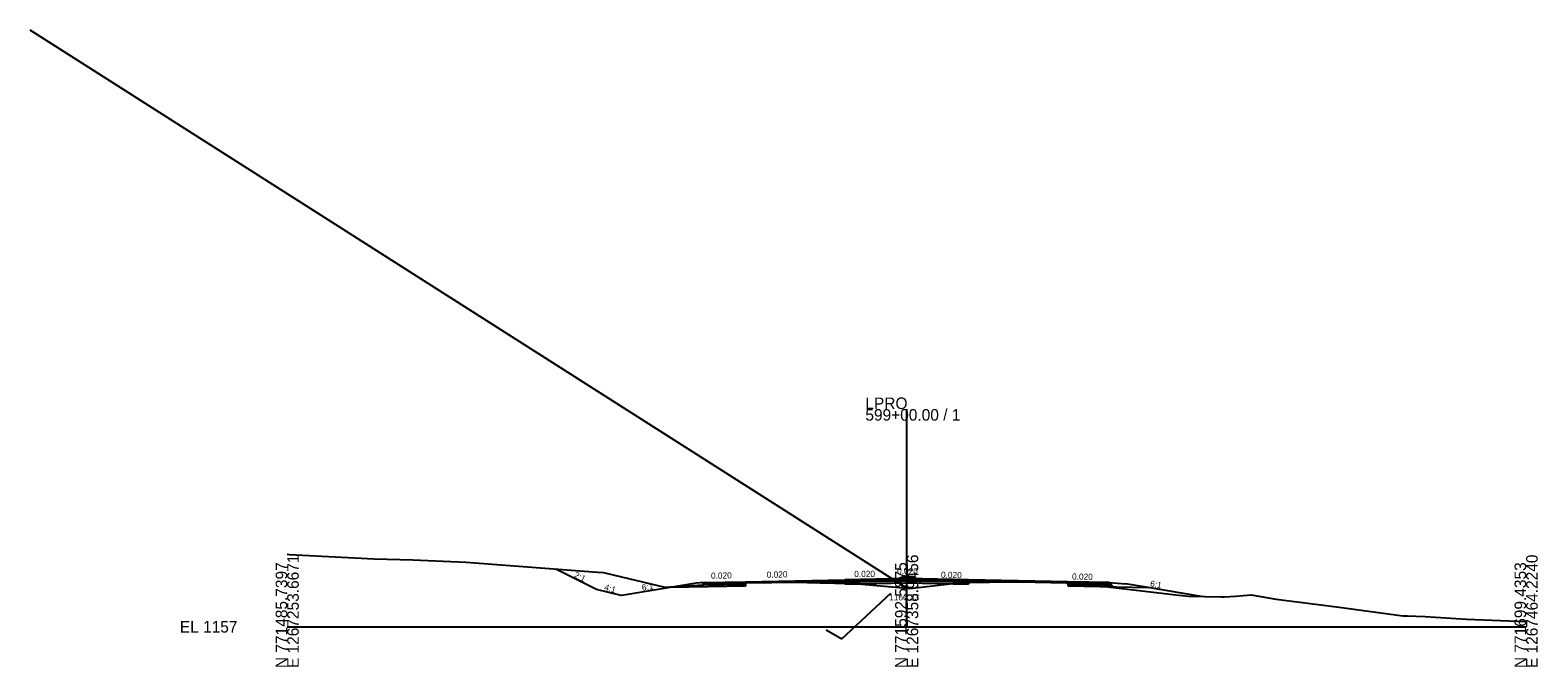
# Model space of a CAD drawing. Extents: x -3833 to 1267678, y -522 to 773248.
# Drawn here: x 937.8 to 1302.8, y -9.7 to 144.4 of the extents above; entities that cross this region are included whole.
import ezdxf

# ---------------------------------------------------------------- set-up
doc = ezdxf.new("R2010")
doc.units = 0
for name, color, linetype in [('Exist Cross Section Cell', 7, 'Continuous'), ('Exist XS Center Line Elevation Label', 7, 'Continuous'), ('Exist XS Ground Line', 7, 'Continuous'), ('Prop CMT DNC', 7, 'Continuous'), ('Prop CMT Pvmt Course 1', 7, 'Continuous'), ('Prop CMT Pvmt Course 2', 7, 'Continuous'), ('Prop CMT Pvmt Course 4', 7, 'Continuous'), ('Prop CMT Shld Paved Course 1', 7, 'Continuous'), ('Prop CMT Shld Paved Course 2', 7, 'Continuous'), ('Prop CMT Shld Paved Course 4', 7, 'Continuous'), ('Prop CMT Slope Grass', 7, 'Continuous'), ('Prop CMT Subgrade Earthwork', 7, 'Continuous'), ('Prop Conc Curb and Gutter', 7, 'Continuous'), ('Prop Corridor Mesh Bottom', 7, 'Continuous'), ('Prop XS Ditch Slope Text', 7, 'Continuous'), ('Prop XS Finish Grade', 7, 'Continuous'), ('Prop XS SE Text', 7, 'Continuous'), ('Scratch_Level_1', 7, 'Continuous'), ('Scratch_Level_5', 7, 'Continuous')]:
    doc.layers.add(name, color=color, linetype=linetype)

msp = doc.modelspace()

# ---------------------------------------------------------------- linework, layer by layer
at = {"layer": 'Exist Cross Section Cell'}
for p, q in [((1150, 0), (1150, 52.69)), ((1000, 0), (1150, 0)), ((1150, 0), (1300, 0))]:
    msp.add_line(p, q, dxfattribs=at)
at = {"layer": 'Exist XS Ground Line'}
for p, q in [((1000, 17.56), (1000.52, 17.53)), ((1000.52, 17.53), (1021.03, 16.47)), ((1021.03, 16.47), (1030.41, 16.2)), ((1030.41, 16.2), (1043.32, 15.64)), ((1043.32, 15.64), (1075.1, 13.22)), ((1075.1, 13.22), (1076.55, 13.15)), ((1076.55, 13.15), (1080.98, 12.09)), ((1080.98, 12.09), (1091.4, 9.59)), ((1091.4, 9.59), (1093.64, 9.74)), ((1093.64, 9.74), (1106.67, 10.5)), ((1106.67, 10.5), (1108.59, 10.61)), ((1108.59, 10.61), (1110.8, 10.73)), ((1110.8, 10.73), (1117.24, 10.75)), ((1117.24, 10.75), (1122.84, 10.78)), ((1122.84, 10.78), (1128.94, 10.64)), ((1128.94, 10.64), (1136.15, 10.48)), ((1136.15, 10.48), (1137.33, 10.45)), ((1137.33, 10.45), (1138.83, 10.39)), ((1138.83, 10.39), (1139.14, 10.32)), ((1139.14, 10.32), (1147.38, 9.55)), ((1147.38, 9.55), (1150, 9.33)), ((1150, 9.33), (1150.71, 9.27)), ((1150.71, 9.27), (1153.53, 9.62)), ((1153.53, 9.62), (1161.19, 10.51)), ((1161.19, 10.51), (1161.88, 10.58)), ((1161.88, 10.58), (1164.54, 10.69)), ((1164.54, 10.69), (1165.33, 10.72)), ((1165.33, 10.72), (1174.83, 10.85)), ((1174.83, 10.85), (1177.41, 10.89)), ((1177.41, 10.89), (1188.63, 10.62)), ((1188.63, 10.62), (1189.41, 10.6)), ((1189.41, 10.6), (1192.98, 10.38)), ((1192.98, 10.38), (1193.7, 10.31)), ((1193.7, 10.31), (1196.61, 9.94)), ((1196.61, 9.94), (1215.93, 7.65)), ((1215.93, 7.65), (1218.27, 7.38)), ((1218.27, 7.38), (1226.12, 7.25)), ((1226.94, 7.22), (1229.64, 7.37)), ((1229.64, 7.37), (1231.5, 7.56)), ((1231.5, 7.56), (1233.4, 7.7)), ((1233.4, 7.7), (1239.48, 6.7)), ((1226.12, 7.25), (1226.94, 7.22)), ((1239.48, 6.7), (1254.75, 4.76)), ((1254.75, 4.76), (1270.12, 2.65)), ((1270.12, 2.65), (1271.27, 2.61)), ((1271.27, 2.61), (1275.58, 2.46)), ((1275.58, 2.46), (1285.57, 1.86)), ((1285.57, 1.86), (1300, 1.31))]:
    msp.add_line(p, q, dxfattribs=at)
at = {"layer": 'Prop CMT Pvmt Course 1'}
for p, q in [((1111, 10.9), (1135, 11.38)), ((1135, 11.38), (1135, 11.38)), ((1135, 11.38), (1135, 11.38)), ((1135, 11.38), (1135, 11.13)), ((1135, 11.13), (1135, 11.13)), ((1147.25, 10.59), (1147.25, 11.63)), ((1147.5, 11.63), (1147.5, 11.63)), ((1147.5, 11.38), (1148.25, 11.4)), ((1147.5, 11.38), (1147.5, 11.38)), ((1148.25, 10.61), (1148.25, 11.65)), ((1152.25, 10.6), (1152.25, 11.64)), ((1152.82, 11.38), (1152.25, 11.39)), ((1152.82, 11.63), (1153, 11.62)), ((1153, 11.37), (1152.82, 11.38)), ((1153.25, 10.58), (1153.25, 11.62)), ((1189, 10.9), (1165, 11.38)), ((1165, 11.38), (1165, 11.38)), ((1165, 11.38), (1165, 11.38)), ((1165, 11.38), (1165, 11.13)), ((1165, 11.13), (1165, 11.13)), ((1111, 10.73), (1111, 10.9)), ((1111, 10.9), (1111, 10.9)), ((1189, 10.65), (1189, 10.9)), ((1189, 10.9), (1189, 10.9))]:
    msp.add_line(p, q, dxfattribs=at)
at = {"layer": 'Prop CMT Pvmt Course 2'}
for p, q in [((1150, 11.43), (1135, 11.13)), ((1135, 11.13), (1135, 11.13)), ((1135, 11.13), (1135, 10.8)), ((1135, 10.8), (1150, 11.1)), ((1148.25, 11.4), (1147.5, 11.38)), ((1147.5, 11.38), (1147.5, 11.38)), ((1165, 11.13), (1150, 11.43)), ((1150, 11.43), (1150, 11.43)), ((1150, 11.43), (1150, 11.43)), ((1150, 11.1), (1150, 11.1)), ((1150, 11.1), (1150, 11.1)), ((1150, 11.1), (1165, 10.8)), ((1152.25, 11.39), (1152.82, 11.38)), ((1152.82, 11.38), (1153, 11.37)), ((1165, 10.8), (1165, 11.13)), ((1165, 11.13), (1165, 11.13)), ((1135, 10.8), (1135, 10.8)), ((1135, 10.8), (1135, 10.8)), ((1165, 10.8), (1165, 10.8))]:
    msp.add_line(p, q, dxfattribs=at)
at = {"layer": 'Prop CMT Pvmt Course 4'}
msp.add_line((1135, 10.5), (1135, 10.34), dxfattribs=at)
at = {"layer": 'Prop CMT Shld Paved Course 1'}
for p, q in [((1150, 11.68), (1135, 11.38)), ((1135, 11.38), (1135, 11.38)), ((1135, 11.38), (1135, 11.13)), ((1165, 11.38), (1150, 11.68)), ((1150, 11.68), (1150, 11.68)), ((1150, 11.43), (1150, 11.43)), ((1150, 11.43), (1150, 11.43)), ((1150.03, 11.8), (1150.03, 11.8)), ((1165, 11.13), (1165, 11.38)), ((1165, 11.38), (1165, 11.38)), ((1100.74, 10.45), (1101, 10.7)), ((1111, 10.65), (1100.74, 10.45)), ((1101, 10.7), (1111, 10.9)), ((1101, 10.7), (1101, 10.7)), ((1111, 10.9), (1111, 10.9)), ((1111, 10.9), (1111, 10.9)), ((1111, 10.65), (1111, 10.65)), ((1189, 10.9), (1189, 10.65)), ((1199, 10.7), (1189, 10.9)), ((1189, 10.65), (1199.26, 10.45)), ((1199.26, 10.45), (1199, 10.7))]:
    msp.add_line(p, q, dxfattribs=at)
at = {"layer": 'Prop CMT Shld Paved Course 2'}
for p, q in [((1128.94, 11.01), (1122.84, 10.89)), ((1135, 11.13), (1128.94, 11.01)), ((1128.94, 11.01), (1128.94, 11.01)), ((1135, 10.8), (1135, 11.13)), ((1135, 11.13), (1135, 11.13)), ((1165.33, 11.13), (1165, 11.13)), ((1165, 11.13), (1165, 11.13)), ((1165, 11.13), (1165, 10.8)), ((1174.82, 10.94), (1165.33, 11.13)), ((1165.33, 11.13), (1165.33, 11.13)), ((1165.33, 11.13), (1165.33, 11.13)), ((1100.4, 10.11), (1100.74, 10.45)), ((1111, 10.32), (1100.4, 10.11)), ((1100.74, 10.45), (1111, 10.65)), ((1100.74, 10.45), (1100.74, 10.45)), ((1111, 10.65), (1111, 10.65)), ((1111, 10.65), (1111, 10.65)), ((1111, 10.32), (1111, 10.32)), ((1122.84, 10.89), (1115.66, 10.75)), ((1115.67, 10.75), (1115.67, 10.75)), ((1117.24, 10.78), (1117.24, 10.78)), ((1117.24, 10.75), (1117.24, 10.75)), ((1122.84, 10.89), (1122.84, 10.89)), ((1122.84, 10.89), (1122.84, 10.89)), ((1122.84, 10.78), (1122.84, 10.78)), ((1122.84, 10.78), (1122.84, 10.78)), ((1128.08, 10.66), (1128.94, 10.68)), ((1128.08, 10.66), (1128.08, 10.66)), ((1128.94, 10.68), (1135, 10.8)), ((1128.94, 10.68), (1128.94, 10.68)), ((1165, 10.8), (1165.33, 10.79)), ((1165.33, 10.79), (1165.33, 10.79)), ((1165.33, 10.79), (1165.33, 10.79)), ((1165.33, 10.79), (1167.43, 10.75)), ((1167.43, 10.75), (1167.43, 10.75)), ((1174.82, 10.94), (1174.82, 10.94)), ((1177.29, 10.89), (1174.82, 10.94)), ((1174.82, 10.85), (1174.82, 10.85)), ((1177.29, 10.89), (1177.29, 10.89)), ((1177.41, 10.89), (1177.41, 10.89)), ((1178.4, 10.87), (1178.4, 10.87)), ((1188.63, 10.66), (1188.63, 10.66)), ((1188.63, 10.62), (1188.63, 10.62)), ((1188.63, 10.62), (1188.63, 10.62)), ((1189, 10.61), (1189, 10.65)), ((1189, 10.65), (1189, 10.65)), ((1189, 10.65), (1189, 10.32)), ((1189, 10.32), (1199.59, 10.11)), ((1199.59, 10.11), (1199.26, 10.45))]:
    msp.add_line(p, q, dxfattribs=at)
at = {"layer": 'Prop CMT Shld Paved Course 4'}
for p, q in [((1099.94, 9.64), (1100.4, 10.11)), ((1100.4, 10.11), (1100.9, 10.12)), ((1100.9, 10.12), (1111, 10.32)), ((1199.59, 10.11), (1199.09, 10.12)), ((1200.06, 9.64), (1199.59, 10.11))]:
    msp.add_line(p, q, dxfattribs=at)
at = {"layer": 'Prop CMT Slope Grass'}
for p, q in [((1099, 10.54), (1092.74, 9.5)), ((1101, 10.7), (1099, 10.54)), ((1199, 10.7), (1203, 10.38)), ((1208.44, 9.48), (1203, 10.38))]:
    msp.add_line(p, q, dxfattribs=at)
at = {"layer": 'Prop CMT Subgrade Earthwork'}
for p, q in [((1111, 9.86), (1092.74, 9.5)), ((1111, 10.73), (1111, 9.86)), ((1135, 10.5), (1135, 10.34)), ((1135.01, 10.34), (1150.01, 10.65)), ((1149.99, 10.65), (1165, 10.34)), ((1165, 10.71), (1165, 10.34)), ((1189, 10.61), (1189, 9.87)), ((1189, 9.87), (1208.44, 9.48))]:
    msp.add_line(p, q, dxfattribs=at)
at = {"layer": 'Prop Conc Curb and Gutter'}
for p, q in [((1148.25, 11.65), (1148.26, 11.82)), ((1150, 11.64), (1148.25, 11.65)), ((1148.26, 11.82), (1149.01, 12.07)), ((1149.01, 12.07), (1150, 12.08)), ((1151.49, 12.06), (1150, 12.09)), ((1150, 11.64), (1152.25, 11.64)), ((1150.49, 11.64), (1152.25, 11.64)), ((1152.24, 11.81), (1151.49, 12.06)), ((1152.25, 11.64), (1152.24, 11.81))]:
    msp.add_line(p, q, dxfattribs=at)
at = {"layer": 'Prop Corridor Mesh Bottom'}
for p, q in [((1135, 11.38), (1135, 11.13)), ((1165, 11.38), (1165, 11.13))]:
    msp.add_line(p, q, dxfattribs=at)
at = {"layer": 'Prop XS Finish Grade'}
for p, q in [((1074.9, 9.04), (1065.02, 13.98)), ((1150.01, 12.08), (1150.01, 12.08)), ((1080.9, 7.54), (1074.9, 9.04)), ((1080.95, 7.54), (1080.9, 7.54)), ((1081, 7.54), (1080.95, 7.54)), ((1092.74, 9.5), (1081, 7.54)), ((1199, 10.7), (1203, 10.38)), ((1221.31, 7.33), (1208.44, 9.48)), ((1221.31, 7.33), (1221.31, 7.33))]:
    msp.add_line(p, q, dxfattribs=at)
at = {"layer": 'Scratch_Level_1'}
msp.add_line((1150, 9.33), (937.75, 144.39), dxfattribs=at)
at = {"layer": 'Scratch_Level_5'}
for p, q in [((1134.28, -2.88), (1146.14, 8.15)), ((1130.5, -0.77), (1134.28, -2.88))]:
    msp.add_line(p, q, dxfattribs=at)

# ---------------------------------------------------------------- texts
at = {"layer": 'Exist Cross Section Cell'}
for s, p in [('LPRO', (1140, 52.69)), ('599+00.00 / 1', (1140, 49.89)), ('EL 1157', (974, -1.4))]:
    msp.add_text(s, height=2.8, dxfattribs=at).set_placement(p)
for s, p in [('N 771485.7397', (1000, -10)), ('E 1267253.6671', (1002.8, -10)), ('N 771592.5875', (1150, -10)), ('E 1267358.9456', (1152.8, -10)), ('N 771699.4353', (1300, -10)), ('E 1267464.2240', (1302.8, -10))]:
    msp.add_text(s, height=2.8, rotation=90, dxfattribs=at).set_placement(p)
at = {"layer": 'Exist XS Center Line Elevation Label'}
msp.add_text('1166.33', height=1.5, dxfattribs=at).set_placement((1145.76, 6.38))
at = {"layer": 'Prop CMT DNC'}
for p in [(1062.28, 14.19), (1135, 11.38), (1135, 11.38), (1150, 11.68), (1165, 11.38), (1165, 11.38), (1080.95, 7.54), (1081, 7.54), (1101, 10.7), (1111, 10.9), (1111, 10.9), (1189, 10.9), (1189, 10.9), (1199, 10.7), (1221.31, 7.33)]:
    msp.add_text('X', height=0.00025, dxfattribs=at).set_placement(p)
at = {"layer": 'Prop XS Ditch Slope Text'}
for s, rotation, p in [('2:1', 334.1731, (1069.32, 12.02)), ('6:1', 349.5777, (1208.86, 9.77)), ('4:1', 343.7547, (1076.65, 8.93)), ('6:1', 9.0286, (1085.99, 8.71))]:
    msp.add_text(s, height=1.5, rotation=rotation, dxfattribs=at).set_placement(p)
at = {"layer": 'Prop XS SE Text'}
for rotation, p in [(1.397, (1102.64, 11.59)), (1.397, (1116.13, 11.84)), (0.2693, (1137.31, 12.03)), (358.8542, (1147.67, 12.79)), (358.8542, (1158.3, 11.85)), (358.8542, (1190.04, 11.43))]:
    msp.add_text('0.020', height=1.5, rotation=rotation, dxfattribs=at).set_placement(p)

doc.saveas('drawing.dxf')
